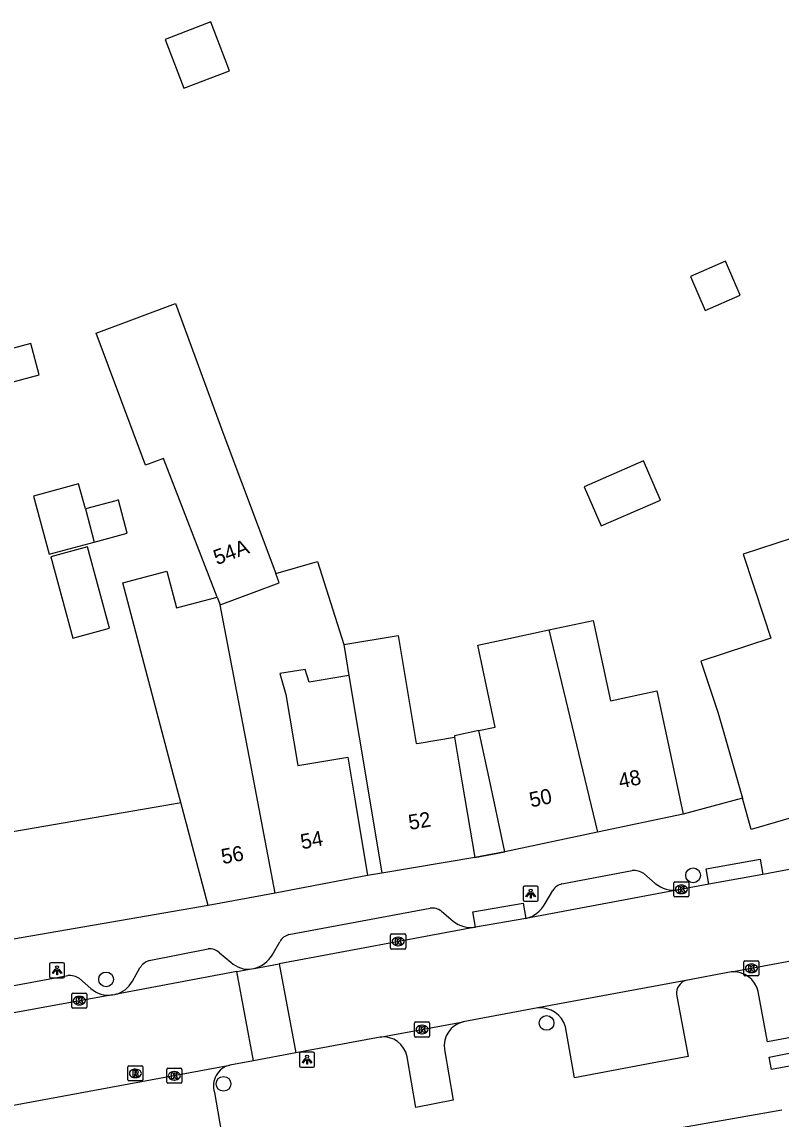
# Model space of a CAD drawing. Extents: x 159377 to 159983, y 382996 to 383595.
# Drawn here: x 159727.4 to 159777.8, y 383315.4 to 383388.2 of the extents above; entities that cross this region are included whole.
import ezdxf

# ---------------------------------------------------------------- set-up
doc = ezdxf.new("R2010")
doc.units = 0
for name, color, linetype in [('IMGEO_Boom', 7, 'Continuous'), ('IMGEO_Kolk', 7, 'Continuous'), ('IMGEO_Lichtpunt', 7, 'Continuous'), ('IMGEO_Pand', 7, 'Continuous'), ('IMGEO_Pand_nummerreeks', 7, 'Continuous'), ('IMGEO_Pand_overbouw', 7, 'Continuous'), ('IMGEO_Rijbaan_lokaal_open', 7, 'Continuous'), ('IMGEO_Rioolput', 7, 'Continuous'), ('IMGEO_Voetpad_open', 7, 'Continuous')]:
    doc.layers.add(name, color=color, linetype=linetype)

msp = doc.modelspace()

# ---------------------------------------------------------------- linework, layer by layer
at = {"layer": 'IMGEO_Boom'}
for centre in [(159771.938, 383331.568), (159733.005, 383324.661), (159762.216, 383321.772), (159740.79, 383317.735)]:
    msp.add_circle(centre, 0.489, dxfattribs=at)
at = {"layer": 'IMGEO_Kolk'}
for p, q in [((159770.659, 383330.207), (159770.659, 383331.059)), ((159770.734, 383331.133), (159771.586, 383331.133)), ((159771.147, 383330.913), (159771.172, 383330.913)), ((159771.66, 383331.059), (159771.66, 383330.207)), ((159771.586, 383330.133), (159770.734, 383330.133)), ((159771.17, 383330.353), (159771.145, 383330.353)), ((159751.874, 383326.75), (159751.874, 383327.602)), ((159751.949, 383327.676), (159752.801, 383327.676)), ((159752.362, 383327.456), (159752.387, 383327.456)), ((159752.875, 383327.602), (159752.875, 383326.75)), ((159752.801, 383326.676), (159751.949, 383326.676)), ((159752.385, 383326.896), (159752.36, 383326.896)), ((159775.303, 383324.968), (159775.303, 383325.82)), ((159775.378, 383325.894), (159776.23, 383325.894)), ((159775.791, 383325.674), (159775.816, 383325.674)), ((159776.304, 383325.82), (159776.304, 383324.968)), ((159775.814, 383325.114), (159775.789, 383325.114)), ((159776.23, 383324.894), (159775.378, 383324.894)), ((159730.727, 383322.828), (159730.727, 383323.68)), ((159730.802, 383323.754), (159731.654, 383323.754)), ((159731.215, 383323.534), (159731.24, 383323.534)), ((159731.728, 383323.68), (159731.728, 383322.828)), ((159731.654, 383322.754), (159730.802, 383322.754)), ((159731.238, 383322.974), (159731.213, 383322.974)), ((159753.459, 383320.911), (159753.459, 383321.763)), ((159753.534, 383321.837), (159754.386, 383321.837)), ((159753.947, 383321.617), (159753.972, 383321.617)), ((159754.46, 383321.763), (159754.46, 383320.911)), ((159754.386, 383320.837), (159753.534, 383320.837)), ((159753.97, 383321.057), (159753.945, 383321.057)), ((159737.025, 383317.841), (159737.025, 383318.693)), ((159737.1, 383318.767), (159737.952, 383318.767)), ((159737.513, 383318.547), (159737.538, 383318.547)), ((159738.026, 383318.693), (159738.026, 383317.841)), ((159737.952, 383317.767), (159737.1, 383317.767)), ((159737.536, 383317.987), (159737.511, 383317.987))]:
    msp.add_line(p, q, dxfattribs=at)
for points in [[(159770.659, 383330.207), (159770.659, 383331.059)], [(159770.734, 383331.133), (159771.586, 383331.133)], [(159770.98, 383330.833), (159771.103, 383330.833), (159771.103, 383330.682), (159771.233, 383330.833), (159771.397, 383330.833), (159771.251, 383330.682), (159771.404, 383330.433), (159771.252, 383330.433), (159771.167, 383330.597), (159771.103, 383330.53), (159771.103, 383330.433), (159770.98, 383330.433), (159770.98, 383330.833)], [(159771.66, 383331.059), (159771.66, 383330.207)], [(159771.586, 383330.133), (159770.734, 383330.133)], [(159751.874, 383326.75), (159751.874, 383327.602)], [(159751.949, 383327.676), (159752.801, 383327.676)], [(159752.195, 383327.376), (159752.318, 383327.376), (159752.318, 383327.225), (159752.448, 383327.376), (159752.612, 383327.376), (159752.466, 383327.225), (159752.619, 383326.976), (159752.467, 383326.976), (159752.382, 383327.14), (159752.318, 383327.073), (159752.318, 383326.976), (159752.195, 383326.976), (159752.195, 383327.376)], [(159752.875, 383327.602), (159752.875, 383326.75)], [(159752.801, 383326.676), (159751.949, 383326.676)], [(159775.303, 383324.968), (159775.303, 383325.82)], [(159775.378, 383325.894), (159776.23, 383325.894)], [(159776.304, 383325.82), (159776.304, 383324.968)], [(159775.624, 383325.594), (159775.747, 383325.594), (159775.747, 383325.443), (159775.877, 383325.594), (159776.041, 383325.594), (159775.895, 383325.443), (159776.048, 383325.194), (159775.896, 383325.194), (159775.811, 383325.358), (159775.747, 383325.291), (159775.747, 383325.194), (159775.624, 383325.194), (159775.624, 383325.594)], [(159776.23, 383324.894), (159775.378, 383324.894)], [(159730.727, 383322.828), (159730.727, 383323.68)], [(159730.802, 383323.754), (159731.654, 383323.754)], [(159731.728, 383323.68), (159731.728, 383322.828)], [(159731.654, 383322.754), (159730.802, 383322.754)], [(159731.048, 383323.454), (159731.171, 383323.454), (159731.171, 383323.303), (159731.301, 383323.454), (159731.465, 383323.454), (159731.319, 383323.303), (159731.472, 383323.054), (159731.32, 383323.054), (159731.235, 383323.218), (159731.171, 383323.151), (159731.171, 383323.054), (159731.048, 383323.054), (159731.048, 383323.454)], [(159753.459, 383320.911), (159753.459, 383321.763)], [(159753.534, 383321.837), (159754.386, 383321.837)], [(159753.78, 383321.537), (159753.903, 383321.537), (159753.903, 383321.386), (159754.033, 383321.537), (159754.197, 383321.537), (159754.051, 383321.386), (159754.204, 383321.137), (159754.052, 383321.137), (159753.967, 383321.301), (159753.903, 383321.234), (159753.903, 383321.137), (159753.78, 383321.137), (159753.78, 383321.537)], [(159754.46, 383321.763), (159754.46, 383320.911)], [(159754.386, 383320.837), (159753.534, 383320.837)], [(159737.025, 383317.841), (159737.025, 383318.693)], [(159737.1, 383318.767), (159737.952, 383318.767)], [(159737.346, 383318.467), (159737.469, 383318.467), (159737.469, 383318.316), (159737.599, 383318.467), (159737.763, 383318.467), (159737.617, 383318.316), (159737.77, 383318.067), (159737.618, 383318.067), (159737.533, 383318.231), (159737.469, 383318.164), (159737.469, 383318.067), (159737.346, 383318.067), (159737.346, 383318.467)], [(159738.026, 383318.693), (159738.026, 383317.841)], [(159737.952, 383317.767), (159737.1, 383317.767)]]:
    msp.add_lwpolyline(points, dxfattribs=at)
for centre, start, end in [((159770.736, 383331.057), 91.55205, 178.44795), ((159770.736, 383331.057), 91.55205, 178.44795), ((159771.584, 383331.057), 1.55205, 88.44795), ((159771.584, 383331.057), 1.55205, 88.44795), ((159770.736, 383330.209), 181.55205, 268.44795), ((159770.736, 383330.209), 181.55205, 268.44795), ((159771.584, 383330.209), 271.55205, 358.44795), ((159771.584, 383330.209), 271.55205, 358.44795), ((159751.951, 383327.6), 91.55205, 178.44795), ((159751.951, 383327.6), 91.55205, 178.44795), ((159752.799, 383327.6), 1.55205, 88.44795), ((159752.799, 383327.6), 1.55205, 88.44795), ((159751.951, 383326.752), 181.55205, 268.44795), ((159751.951, 383326.752), 181.55205, 268.44795), ((159752.799, 383326.752), 271.55205, 358.44795), ((159752.799, 383326.752), 271.55205, 358.44795), ((159775.38, 383325.818), 91.55205, 178.44795), ((159775.38, 383325.818), 91.55205, 178.44795), ((159776.228, 383325.818), 1.55205, 88.44795), ((159776.228, 383325.818), 1.55205, 88.44795), ((159775.38, 383324.97), 181.55205, 268.44795), ((159775.38, 383324.97), 181.55205, 268.44795), ((159776.228, 383324.97), 271.55205, 358.44795), ((159776.228, 383324.97), 271.55205, 358.44795), ((159730.804, 383323.678), 91.55205, 178.44795), ((159730.804, 383323.678), 91.55205, 178.44795), ((159731.652, 383323.678), 1.55205, 88.44795), ((159731.652, 383323.678), 1.55205, 88.44795), ((159730.804, 383322.83), 181.55205, 268.44795), ((159730.804, 383322.83), 181.55205, 268.44795), ((159731.652, 383322.83), 271.55205, 358.44795), ((159731.652, 383322.83), 271.55205, 358.44795), ((159753.536, 383321.761), 91.55205, 178.44795), ((159753.536, 383321.761), 91.55205, 178.44795), ((159754.384, 383321.761), 1.55205, 88.44795), ((159754.384, 383321.761), 1.55205, 88.44795), ((159753.536, 383320.913), 181.55205, 268.44795), ((159753.536, 383320.913), 181.55205, 268.44795), ((159754.384, 383320.913), 271.55205, 358.44795), ((159754.384, 383320.913), 271.55205, 358.44795), ((159737.102, 383318.691), 91.55205, 178.44795), ((159737.102, 383318.691), 91.55205, 178.44795), ((159737.95, 383318.691), 1.55205, 88.44795), ((159737.95, 383318.691), 1.55205, 88.44795), ((159737.102, 383317.843), 181.55205, 268.44795), ((159737.102, 383317.843), 181.55205, 268.44795), ((159737.95, 383317.843), 271.55205, 358.44795), ((159737.95, 383317.843), 271.55205, 358.44795)]:
    msp.add_arc(centre, 0.0765, start, end, dxfattribs=at)
for centre, major_axis, ratio, start_param, end_param in [((159771.146, 383330.633), (-0.387, 0.002), 0.722429, 4.712389, 7.853982), ((159771.171, 383330.633), (-0.39, 0.002), 0.717154, 1.570796, 4.712389), ((159752.361, 383327.176), (-0.387, 0.002), 0.722429, 4.712389, 7.853982), ((159752.386, 383327.176), (-0.39, 0.002), 0.717154, 1.570796, 4.712389), ((159775.79, 383325.394), (-0.387, 0.002), 0.722429, 4.712389, 7.853982), ((159775.815, 383325.394), (-0.39, 0.002), 0.717154, 1.570796, 4.712389), ((159731.214, 383323.254), (-0.387, 0.002), 0.722429, 4.712389, 7.853982), ((159731.239, 383323.254), (-0.39, 0.002), 0.717154, 1.570796, 4.712389), ((159753.946, 383321.337), (-0.387, 0.002), 0.722429, 4.712389, 7.853982), ((159753.971, 383321.337), (-0.39, 0.002), 0.717154, 1.570796, 4.712389), ((159737.512, 383318.267), (-0.387, 0.002), 0.722429, 4.712389, 7.853982), ((159737.537, 383318.267), (-0.39, 0.002), 0.717154, 1.570796, 4.712389)]:
    msp.add_ellipse(centre, major_axis=major_axis, ratio=ratio, start_param=start_param, end_param=end_param, dxfattribs=at)
at = {"layer": 'IMGEO_Lichtpunt'}
for p, q in [((159760.665, 383330.756), (159760.665, 383329.949)), ((159760.665, 383330.756), (159760.665, 383329.949)), ((159761.567, 383330.851), (159760.759, 383330.851)), ((159761.567, 383330.851), (159760.759, 383330.851)), ((159761.661, 383329.949), (159761.661, 383330.756)), ((159761.661, 383329.949), (159761.661, 383330.756)), ((159760.759, 383329.855), (159761.567, 383329.855)), ((159760.759, 383329.855), (159761.567, 383329.855)), ((159729.255, 383325.67), (159729.255, 383324.863)), ((159729.255, 383325.67), (159729.255, 383324.863)), ((159730.157, 383325.765), (159729.349, 383325.765)), ((159730.157, 383325.765), (159729.349, 383325.765)), ((159730.251, 383324.863), (159730.251, 383325.67)), ((159730.251, 383324.863), (159730.251, 383325.67)), ((159729.349, 383324.769), (159730.157, 383324.769)), ((159729.349, 383324.769), (159730.157, 383324.769)), ((159746.738, 383319.834), (159745.93, 383319.834)), ((159746.738, 383319.834), (159745.93, 383319.834)), ((159745.836, 383319.739), (159745.836, 383318.932)), ((159745.836, 383319.739), (159745.836, 383318.932)), ((159746.832, 383318.932), (159746.832, 383319.739)), ((159746.832, 383318.932), (159746.832, 383319.739)), ((159745.93, 383318.838), (159746.738, 383318.838)), ((159745.93, 383318.838), (159746.738, 383318.838))]:
    msp.add_line(p, q, dxfattribs=at)
for points in [[(159761.039, 383330.42), (159761.078, 383330.392), (159760.89, 383330.13), (159760.852, 383330.157), (159761.039, 383330.42)], [(159761.141, 383330.372), (159761.188, 383330.372), (159761.188, 383330.05), (159761.141, 383330.05), (159761.141, 383330.372)], [(159761.251, 383330.392), (159761.289, 383330.419), (159761.476, 383330.157), (159761.437, 383330.129), (159761.251, 383330.392)], [(159729.629, 383325.334), (159729.668, 383325.306), (159729.48, 383325.044), (159729.442, 383325.071), (159729.629, 383325.334)], [(159729.731, 383325.286), (159729.778, 383325.286), (159729.778, 383324.964), (159729.731, 383324.964), (159729.731, 383325.286)], [(159729.841, 383325.306), (159729.879, 383325.333), (159730.066, 383325.071), (159730.027, 383325.043), (159729.841, 383325.306)], [(159746.21, 383319.403), (159746.249, 383319.375), (159746.061, 383319.113), (159746.023, 383319.14), (159746.21, 383319.403)], [(159746.312, 383319.355), (159746.359, 383319.355), (159746.359, 383319.033), (159746.312, 383319.033), (159746.312, 383319.355)], [(159746.422, 383319.375), (159746.46, 383319.402), (159746.647, 383319.14), (159746.608, 383319.112), (159746.422, 383319.375)]]:
    msp.add_lwpolyline(points, dxfattribs=at)
for centre in [(159761.164, 383330.554), (159729.754, 383325.468), (159746.335, 383319.537)]:
    msp.add_circle(centre, 0.0994, dxfattribs=at)
for centre, start, end in [((159760.759, 383330.756), 90, 180), ((159760.759, 383330.756), 90, 180), ((159761.567, 383330.756), 0, 90), ((159761.567, 383330.756), 0, 90), ((159760.759, 383329.949), 180, 270), ((159760.759, 383329.949), 180, 270), ((159761.567, 383329.949), 270, 0), ((159761.567, 383329.949), 270, 360), ((159729.349, 383325.67), 90, 180), ((159729.349, 383325.67), 90, 180), ((159730.157, 383325.67), 0, 90), ((159730.157, 383325.67), 0, 90), ((159729.349, 383324.863), 180, 270), ((159729.349, 383324.863), 180, 270), ((159730.157, 383324.863), 270, 0), ((159730.157, 383324.863), 270, 360), ((159745.93, 383319.739), 90, 180), ((159745.93, 383319.739), 90, 180), ((159746.738, 383319.739), 0, 90), ((159746.738, 383319.739), 0, 90), ((159745.93, 383318.932), 180, 270), ((159745.93, 383318.932), 180, 270), ((159746.738, 383318.932), 270, 0), ((159746.738, 383318.932), 270, 360)]:
    msp.add_arc(centre, 0.0946, start, end, dxfattribs=at)
at = {"layer": 'IMGEO_Pand'}
for points in [[(159736.913, 383387.019), (159738.15, 383383.782), (159741.194, 383384.945), (159740.048, 383387.943), (159739.957, 383388.182), (159736.913, 383387.019)], [(159771.764, 383371.293), (159772.74, 383369.046), (159775.064, 383370.055), (159774.088, 383372.303), (159771.764, 383371.293)], [(159740.379, 383350.023), (159736.812, 383359.225), (159735.609, 383358.778), (159732.351, 383367.543), (159737.6, 383369.494), (159740.808, 383360.774), (159744.257, 383351.582)], [(159719.034, 383364.443), (159719.598, 383362.35), (159728.566, 383364.765), (159728.003, 383366.858), (159719.034, 383364.443)], [(159764.706, 383357.346), (159765.837, 383354.748), (159769.777, 383356.463), (159768.646, 383359.062), (159764.706, 383357.346)], [(159731.627, 383355.872), (159731.179, 383357.535), (159728.183, 383356.728), (159729.223, 383352.865), (159732.22, 383353.672)], [(159732.22, 383353.672), (159734.408, 383354.261), (159733.816, 383356.461), (159733.755, 383356.445), (159733.651, 383356.417), (159731.627, 383355.872)], [(159731.627, 383355.872), (159732.22, 383353.672)], [(159729.343, 383352.701), (159730.797, 383347.301), (159733.231, 383347.956), (159731.776, 383353.357), (159729.343, 383352.701)], [(159779.797, 383349.767), (159778.515, 383353.938), (159775.263, 383352.867), (159776.633, 383348.705), (159777.093, 383347.306), (159772.46, 383345.782), (159773.573, 383342.4), (159773.833, 383341.487), (159775.202, 383336.678)], [(159744.257, 383351.582), (159747.024, 383352.379), (159748.769, 383346.878)], [(159737.964, 383336.387), (159737.479, 383338.219), (159734.103, 383350.964), (159737.025, 383351.738), (159737.669, 383349.305), (159740.379, 383350.023)], [(159740.574, 383349.521), (159742.813, 383350.353), (159744.485, 383350.975), (159744.257, 383351.582)], [(159740.379, 383350.023), (159740.574, 383349.521)], [(159744.223, 383330.379), (159742.492, 383339.461), (159740.574, 383349.521)], [(159762.369, 383347.843), (159765.319, 383348.469), (159766.449, 383343.146), (159769.533, 383343.8), (159770.23, 383340.518), (159771.268, 383335.626)], [(159748.769, 383346.878), (159752.38, 383347.479), (159752.515, 383346.67), (159753.573, 383340.311), (159753.765, 383340.343), (159756.118, 383340.735), (159756.628, 383337.671), (159757.449, 383332.738)], [(159759.444, 383333.116), (159758.406, 383338.007), (159757.733, 383341.175), (159758.818, 383341.405), (159757.664, 383346.845), (159759.509, 383347.236), (159762.369, 383347.843)], [(159762.369, 383347.843), (159765.592, 383334.421)], [(159748.769, 383346.878), (159748.904, 383346.069), (159749.112, 383344.817)], [(159749.112, 383344.817), (159746.475, 383344.378), (159746.206, 383345.225), (159744.526, 383344.946), (159744.927, 383343.557), (159745.712, 383338.842), (159749.035, 383339.395), (159749.52, 383336.48), (159750.341, 383331.547)], [(159749.112, 383344.817), (159750.472, 383336.646), (159751.293, 383331.713)], [(159783.74, 383336.935), (159775.794, 383334.597), (159775.202, 383336.678)], [(159709.903, 383331.579), (159714.831, 383332.427), (159722.582, 383333.762), (159722.422, 383334.751), (159725.285, 383335.492), (159725.518, 383334.249), (159737.482, 383336.304), (159737.964, 383336.387)], [(159739.771, 383329.567), (159737.964, 383336.387)], [(159771.268, 383335.626), (159765.592, 383334.421)], [(159765.592, 383334.421), (159759.444, 383333.116)], [(159757.449, 383332.738), (159751.293, 383331.713)], [(159750.341, 383331.547), (159744.223, 383330.379)], [(159744.223, 383330.379), (159739.771, 383329.567)], [(159739.771, 383329.567), (159736.824, 383329.061), (159711.636, 383324.71)]]:
    msp.add_lwpolyline(points, dxfattribs=at)
at = {"layer": 'IMGEO_Pand_overbouw'}
msp.add_lwpolyline([(159758.406, 383338.007), (159757.733, 383341.175), (159756.102, 383340.829), (159756.118, 383340.735), (159756.628, 383337.671), (159757.449, 383332.738), (159759.444, 383333.116)], close=True, dxfattribs=at)
at = {"layer": 'IMGEO_Rijbaan_lokaal_open'}
for points in [[(159789.232, 383334.016), (159788.952, 383333.964), (159776.567, 383331.618)], [(159776.567, 383331.618), (159772.99, 383330.98)], [(159772.99, 383330.98), (159770.972, 383330.597)], [(159770.972, 383330.597), (159760.849, 383328.693)], [(159760.849, 383328.693), (159757.504, 383328.124)], [(159757.504, 383328.124), (159744.489, 383325.699)], [(159774.49, 383325.166), (159787.342, 383327.545)], [(159742.831, 383325.39), (159744.489, 383325.699)], [(159744.489, 383325.699), (159745.581, 383319.793)], [(159741.677, 383325.175), (159733.589, 383323.663)], [(159741.677, 383325.175), (159742.645, 383325.356)], [(159742.769, 383319.268), (159741.677, 383325.175)], [(159742.645, 383325.356), (159742.831, 383325.39)], [(159774.49, 383325.166), (159771.456, 383324.595)], [(159771.456, 383324.595), (159769.66, 383324.263), (159761.634, 383322.769)], [(159733.422, 383323.631), (159720.685, 383321.319), (159715.529, 383320.396)], [(159733.422, 383323.631), (159733.589, 383323.663)], [(159761.634, 383322.769), (159756.68, 383321.839)], [(159751.184, 383320.839), (159756.68, 383321.839)], [(159751.184, 383320.839), (159745.581, 383319.793)], [(159742.769, 383319.268), (159741.207, 383318.974)], [(159745.581, 383319.793), (159742.769, 383319.268)], [(159715.92, 383314.353), (159719.012, 383314.897), (159720.731, 383315.191), (159741.207, 383318.974)]]:
    msp.add_lwpolyline(points, dxfattribs=at)
at = {"layer": 'IMGEO_Rioolput'}
for p, q in [((159734.445, 383317.999), (159734.445, 383318.851)), ((159734.52, 383318.925), (159735.372, 383318.925)), ((159734.933, 383318.705), (159734.958, 383318.705)), ((159735.446, 383318.851), (159735.446, 383317.999)), ((159735.372, 383317.925), (159734.52, 383317.925)), ((159734.956, 383318.145), (159734.931, 383318.145))]:
    msp.add_line(p, q, dxfattribs=at)
for points in [[(159734.445, 383317.999), (159734.445, 383318.851)], [(159734.52, 383318.925), (159735.372, 383318.925)], [(159735.034, 383318.623), (159734.782, 383318.625), (159734.782, 383318.225)], [(159734.782, 383318.225), (159734.906, 383318.225), (159734.906, 383318.387), (159734.917, 383318.387)], [(159734.96, 383318.544), (159734.906, 383318.544), (159734.906, 383318.463)], [(159734.906, 383318.463), (159734.958, 383318.463)], [(159735.446, 383318.851), (159735.446, 383317.999)], [(159735.372, 383317.925), (159734.52, 383317.925)], [(159734.964, 383318.358), (159735.035, 383318.225), (159735.175, 383318.225), (159735.11, 383318.351)]]:
    msp.add_lwpolyline(points, dxfattribs=at)
for centre, radius, start, end in [((159734.522, 383318.849), 0.0765, 91.55205, 178.44795), ((159734.522, 383318.849), 0.0765, 91.55205, 178.44795), ((159734.916, 383318.334), 0.0533, 26.02933, 88.69889), ((159734.942, 383318.652), 0.19, 274.7715, 282.96867), ((159734.966, 383318.448), 0.0964, 77.00612, 93.18647), ((159734.98, 383318.505), 0.0378, 276.66336, 79.67722), ((159735.033, 383318.513), 0.109, 350.36119, 89.41601), ((159735.031, 383318.513), 0.112, 277.58423, 350.98172), ((159735.015, 383318.298), 0.108, 29.51342, 73.79051), ((159735.37, 383318.849), 0.0765, 1.55205, 88.44795), ((159735.37, 383318.849), 0.0765, 1.55205, 88.44795), ((159734.522, 383318.001), 0.0765, 181.55205, 268.44795), ((159734.522, 383318.001), 0.0765, 181.55205, 268.44795), ((159735.37, 383318.001), 0.0765, 271.55205, 358.44795), ((159735.37, 383318.001), 0.0765, 271.55205, 358.44795)]:
    msp.add_arc(centre, radius, start, end, dxfattribs=at)
for centre, major_axis, ratio, start_param, end_param in [((159734.932, 383318.425), (-0.387, 0.002), 0.722429, 4.712389, 7.853982), ((159734.957, 383318.425), (-0.39, 0.002), 0.717154, 1.570796, 4.712389)]:
    msp.add_ellipse(centre, major_axis=major_axis, ratio=ratio, start_param=start_param, end_param=end_param, dxfattribs=at)
at = {"layer": 'IMGEO_Voetpad_open'}
for points in [[(159775.202, 383336.678), (159771.268, 383335.626)], [(159759.444, 383333.116), (159757.449, 383332.738)], [(159772.99, 383330.98), (159772.807, 383332.004), (159776.384, 383332.642), (159776.567, 383331.618)], [(159751.293, 383331.713), (159750.341, 383331.547)], [(159763.232, 383330.996), (159767.905, 383331.876)], [(159768.659, 383331.685), (159769.426, 383331.031)], [(159762.117, 383329.687), (159762.623, 383330.551)], [(159745.119, 383327.636), (159754.489, 383329.391)], [(159757.504, 383328.124), (159757.33, 383329.149), (159760.675, 383329.718), (159760.849, 383328.693)], [(159755.248, 383329.186), (159756.029, 383328.533)], [(159744.021, 383326.279), (159744.519, 383327.16)], [(159735.861, 383325.906), (159739.779, 383326.682)], [(159740.515, 383326.426), (159741.28, 383325.804)], [(159786.099, 383325.683), (159786.703, 383322.352), (159776.875, 383320.512), (159776.247, 383323.865)], [(159734.752, 383324.545), (159735.245, 383325.419)], [(159717.662, 383322.59), (159720.216, 383323.028), (159730.474, 383324.91)], [(159731.238, 383324.721), (159731.99, 383324.061)], [(159770.843, 383323.657), (159771.605, 383319.545), (159768.988, 383319.051), (159764.063, 383318.138), (159763.464, 383321.507)], [(159755.447, 383320.014), (159756.027, 383316.642), (159753.537, 383316.166), (159752.962, 383319.532)], [(159781.908, 383319.578), (159777.132, 383318.69), (159776.978, 383319.502), (159781.714, 383320.457), (159781.908, 383319.578)], [(159740.196, 383317.164), (159740.758, 383313.811), (159721.583, 383310.305), (159718.7, 383309.741), (159718.12, 383312.665)], [(159759.602, 383312.804), (159777.824, 383316.009)]]:
    msp.add_lwpolyline(points, dxfattribs=at)
for centre, radius, start, end in [((159768.006, 383330.693), 1.188, 56.66937, 94.90083), ((159763.464, 383330.039), 0.984, 103.63033, 148.68132), ((159770.694, 383332.579), 2.001, 230.6642, 277.97434), ((159754.61, 383328.331), 1.067, 53.26046, 96.51054), ((159760.294, 383330.706), 2.088, 285.40129, 330.78533), ((159757.205, 383329.91), 1.81, 229.49568, 279.5082), ((159745.404, 383326.661), 1.015, 106.27101, 150.58127), ((159739.895, 383325.83), 0.86, 43.88798, 97.754), ((159736.119, 383324.946), 0.994, 105.06568, 151.59302), ((159742.414, 383326.956), 1.616, 225.44306, 278.21673), ((159742.303, 383327.338), 2.018, 285.17205, 328.35174), ((159730.592, 383323.75), 1.166, 56.38499, 95.82503), ((159774.612, 383323.494), 1.677, 12.79392, 94.16865), ((159733.219, 383325.359), 1.736, 282.30945, 332.04271), ((159771.73, 383323.747), 0.892, 107.90671, 185.7626), ((159733.176, 383325.411), 1.797, 228.69679, 277.87536), ((159761.799, 383321.051), 1.726, 15.31941, 95.49894), ((159757.038, 383320.268), 1.611, 102.84457, 189.06821), ((159751.378, 383319.241), 1.61, 10.42907, 96.93205), ((159741.545, 383317.598), 1.417, 103.80511, 197.82262)]:
    msp.add_arc(centre, radius, start, end, dxfattribs=at)

# ---------------------------------------------------------------- texts
at = {"layer": 'IMGEO_Pand_nummerreeks'}
for s, rotation, p in [('54A', 20.29989, (159740.347, 383352.14)), ('48', 11.98579, (159767.101, 383337.317)), ('50', 11.98628, (159761.19, 383336.063)), ('52', 9.4538, (159753.14, 383334.575)), ('54', 10.80598, (159745.997, 383333.284)), ('56', 10.3247, (159740.732, 383332.306))]:
    msp.add_text(s, height=1, rotation=rotation, dxfattribs=at).set_placement(p)

doc.saveas('drawing.dxf')
